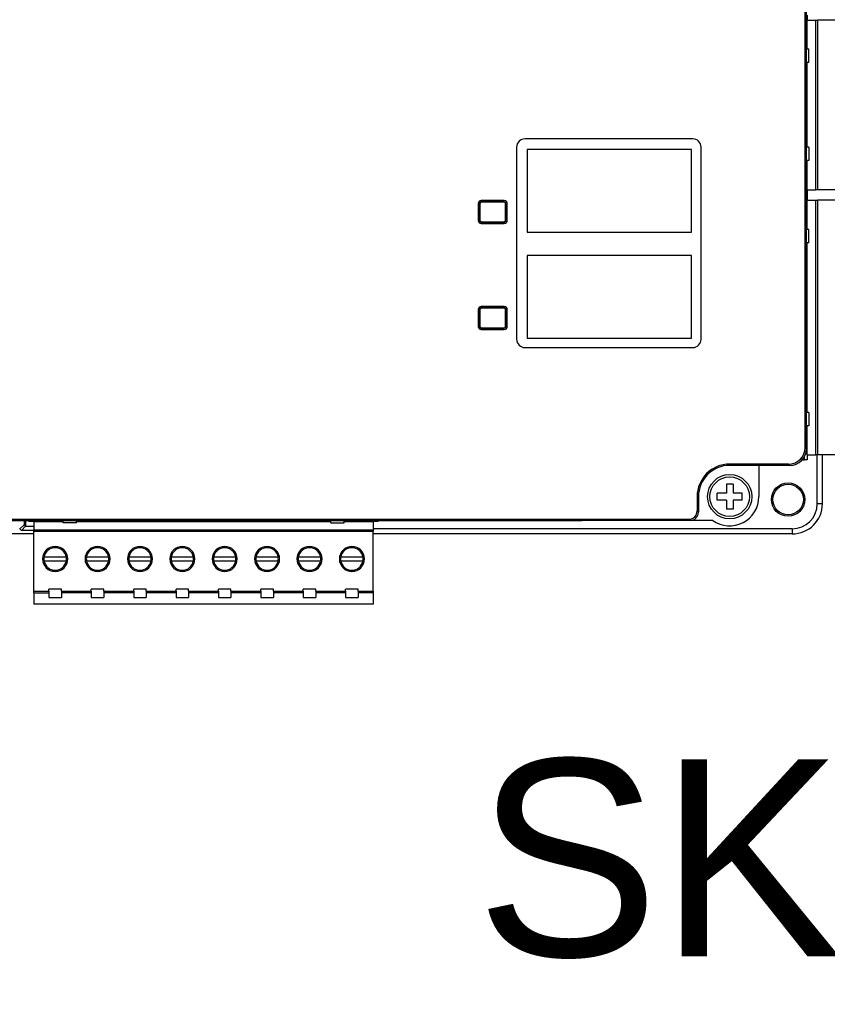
# Model space of a CAD drawing. Header units: millimetres. Extents: x -7023 to 53801, y 9849 to 33561.
# Tile 468 of 537: x 29386 to 29481, y 26628 to 26745. Entities that reach past the tile are written whole.
import ezdxf
from ezdxf.enums import TextEntityAlignment as Align

# ---------------------------------------------------------------- set-up
doc = ezdxf.new("R2010")
doc.units = ezdxf.units.MM
doc.layers.add('IE_SKD', color=6, linetype='Continuous')
doc.styles.get("Standard").update_dxf_attribs({"font": 'arial.ttf'})

# ---------------------------------------------------------------- blocks, each defined once
blk = doc.blocks.new('Modul kontroli HID X100')
at = {"layer": 'IE_SKD', "linetype": 'Continuous', "lineweight": 25}
for p, q in [((-23988.62, -33305.96), (-23988.62, -33203.45)), ((-23988.47, -33306.11), (-23988.47, -33203.3)), ((-23988.37, -33254.17), (-23988.37, -33254.77)), ((-23988.37, -33258.25), (-23988.37, -33254.77)), ((-23988.37, -33254.77), (-23987.34, -33254.77)), ((-23987.34, -33275.09), (-23987.34, -33254.77)), ((-23987.34, -33254.77), (-23987.15, -33254.77)), ((-23987.15, -33254.77), (-23987.15, -33275.09)), ((-23980, -33254.77), (-23987.15, -33254.77)), ((-23988.37, -33256.43), (-23988.47, -33256.43)), ((-23988.37, -33258.18), (-23988.47, -33258.18)), ((-23988.2, -33258.25), (-23988.47, -33258.25)), ((-23988.2, -33259.85), (-23988.2, -33258.25)), ((-23988.2, -33259.85), (-23988.47, -33259.85)), ((-23988.37, -33270.01), (-23988.37, -33259.85)), ((-23988.37, -33261.51), (-23988.47, -33261.51)), ((-23988.37, -33263.26), (-23988.47, -33263.26)), ((-23988.37, -33266.59), (-23988.47, -33266.59)), ((-23988.37, -33268.34), (-23988.47, -33268.34)), ((-24002.1, -33269), (-24022.2, -33269)), ((-24023.2, -33270), (-24023.2, -33293)), ((-24002.24, -33270.26), (-24021.94, -33270.26)), ((-24021.94, -33270.26), (-24021.94, -33280.16)), ((-24002.24, -33280.16), (-24002.24, -33270.26)), ((-24001.1, -33293), (-24001.1, -33270)), ((-23988.2, -33270.01), (-23988.47, -33270.01)), ((-23988.2, -33270.01), (-23988.2, -33271.61)), ((-23988.2, -33271.61), (-23988.47, -33271.61)), ((-23988.37, -33271.67), (-23988.47, -33271.67)), ((-23988.37, -33275.09), (-23988.37, -33271.61)), ((-23988.37, -33273.42), (-23988.47, -33273.42)), ((-23988.37, -33275.69), (-23988.47, -33275.69)), ((-23988.37, -33275.76), (-23988.47, -33275.76)), ((-23988.37, -33275.09), (-23987.34, -33275.09)), ((-23988.37, -33275.09), (-23988.37, -33275.69)), ((-23988.37, -33275.76), (-23988.37, -33276.36)), ((-23987.15, -33275.09), (-23987.34, -33275.09)), ((-23980, -33275.09), (-23987.15, -33275.09)), ((-24027.8, -33276.75), (-24027.8, -33278.76)), ((-24027.6, -33276.75), (-24027.64, -33276.75)), ((-24027.64, -33276.75), (-24027.64, -33278.76)), ((-24027.6, -33276.75), (-24027.6, -33278.76)), ((-24024.68, -33276.39), (-24027.44, -33276.39)), ((-24027.44, -33276.55), (-24027.44, -33276.59)), ((-24024.68, -33276.55), (-24027.44, -33276.55)), ((-24024.68, -33276.59), (-24027.44, -33276.59)), ((-24024.68, -33276.59), (-24024.68, -33276.55)), ((-24024.48, -33276.75), (-24024.52, -33276.75)), ((-24024.52, -33278.76), (-24024.52, -33276.75)), ((-24024.48, -33278.76), (-24024.48, -33276.75)), ((-24024.32, -33278.76), (-24024.32, -33276.75)), ((-23988.37, -33279.84), (-23988.37, -33276.36)), ((-23988.37, -33276.36), (-23987.34, -33276.36)), ((-23987.34, -33306.84), (-23987.34, -33276.36)), ((-23987.34, -33276.36), (-23987.15, -33276.36)), ((-23987.15, -33276.36), (-23987.15, -33306.84)), ((-23980, -33276.36), (-23987.15, -33276.36)), ((-23988.37, -33278.02), (-23988.47, -33278.02)), ((-24027.64, -33278.76), (-24027.6, -33278.76)), ((-24027.44, -33278.92), (-24024.68, -33278.92)), ((-24027.44, -33278.92), (-24027.44, -33278.96)), ((-24027.4, -33278.99), (-24027.44, -33278.96)), ((-24027.44, -33278.96), (-24027.44, -33279.12)), ((-24027.44, -33279.12), (-24024.68, -33279.12)), ((-24027.4, -33278.99), (-24024.71, -33278.99)), ((-24027.4, -33279.12), (-24027.4, -33278.99)), ((-24024.71, -33278.99), (-24024.68, -33278.96)), ((-24024.71, -33278.99), (-24024.71, -33279.12)), ((-24024.68, -33278.96), (-24024.68, -33278.92)), ((-24024.68, -33279.12), (-24024.68, -33278.96)), ((-24024.52, -33278.76), (-24024.48, -33278.76)), ((-24021.94, -33280.16), (-24002.24, -33280.16)), ((-23988.37, -33279.77), (-23988.47, -33279.77)), ((-23988.2, -33279.84), (-23988.47, -33279.84)), ((-23988.2, -33281.44), (-23988.2, -33279.84)), ((-23988.2, -33281.44), (-23988.47, -33281.44)), ((-23988.37, -33301.76), (-23988.37, -33281.44)), ((-24002.24, -33282.96), (-24021.94, -33282.96)), ((-24021.94, -33282.96), (-24021.94, -33292.86)), ((-24002.24, -33292.86), (-24002.24, -33282.96)), ((-23988.37, -33283.1), (-23988.47, -33283.1)), ((-23988.37, -33284.85), (-23988.47, -33284.85)), ((-23988.37, -33288.18), (-23988.47, -33288.18)), ((-24027.8, -33289.45), (-24027.8, -33291.46)), ((-24027.6, -33289.45), (-24027.64, -33289.45)), ((-24027.64, -33289.45), (-24027.64, -33291.46)), ((-24027.6, -33289.45), (-24027.6, -33291.46)), ((-24027.44, -33289.09), (-24027.44, -33289.25)), ((-24024.68, -33289.09), (-24027.44, -33289.09)), ((-24027.4, -33289.22), (-24027.44, -33289.25)), ((-24027.44, -33289.25), (-24027.44, -33289.29)), ((-24024.68, -33289.29), (-24027.44, -33289.29)), ((-24027.4, -33289.22), (-24027.4, -33289.09)), ((-24024.71, -33289.22), (-24027.4, -33289.22)), ((-24024.71, -33289.09), (-24024.71, -33289.22)), ((-24024.71, -33289.22), (-24024.68, -33289.25)), ((-24024.68, -33289.25), (-24024.68, -33289.09)), ((-24024.68, -33289.29), (-24024.68, -33289.25)), ((-24024.48, -33289.45), (-24024.52, -33289.45)), ((-24024.52, -33291.46), (-24024.52, -33289.45)), ((-24024.48, -33291.46), (-24024.48, -33289.45)), ((-24024.32, -33291.46), (-24024.32, -33289.45)), ((-23988.37, -33289.93), (-23988.47, -33289.93)), ((-24027.64, -33291.46), (-24027.6, -33291.46)), ((-24027.44, -33291.62), (-24024.68, -33291.62)), ((-24027.44, -33291.62), (-24027.44, -33291.66)), ((-24027.44, -33291.66), (-24024.68, -33291.66)), ((-24027.44, -33291.82), (-24024.68, -33291.82)), ((-24024.68, -33291.66), (-24024.68, -33291.62)), ((-24024.52, -33291.46), (-24024.48, -33291.46)), ((-24021.94, -33292.86), (-24002.24, -33292.86)), ((-23988.37, -33293.26), (-23988.47, -33293.26)), ((-24022.2, -33294), (-24002.1, -33294)), ((-23988.37, -33295.01), (-23988.47, -33295.01)), ((-23988.37, -33298.34), (-23988.47, -33298.34)), ((-23988.37, -33300.09), (-23988.47, -33300.09)), ((-23988.2, -33301.76), (-23988.47, -33301.76)), ((-23988.2, -33301.76), (-23988.2, -33303.36)), ((-23988.2, -33303.36), (-23988.47, -33303.36)), ((-23988.37, -33303.42), (-23988.47, -33303.42)), ((-23988.37, -33306.84), (-23988.37, -33303.36)), ((-23988.37, -33305.17), (-23988.47, -33305.17)), ((-23988.62, -33305.96), (-23988.47, -33306.11)), ((-23988.97, -33307.44), (-23988.72, -33307.44)), ((-23988.72, -33307.44), (-23988.72, -33307.08)), ((-23988.37, -33307.44), (-23988.72, -33307.44)), ((-23988.37, -33306.84), (-23987.34, -33306.84)), ((-23988.37, -33306.84), (-23988.37, -33307.44)), ((-23987.15, -33306.84), (-23987.34, -33306.84)), ((-23987.17, -33312.7), (-23987.17, -33306.84)), ((-23980, -33306.84), (-23987.15, -33306.84)), ((-23986.56, -33312.7), (-23986.56, -33306.84)), ((-23990.62, -33307.95), (-23997.67, -33307.95)), ((-23997.67, -33308.1), (-23997.67, -33307.95)), ((-23994.17, -33308.1), (-23997.67, -33308.1)), ((-23990.46, -33308.1), (-23994.17, -33308.1)), ((-23994.17, -33308.1), (-23994.17, -33311.85)), ((-23990.46, -33308.1), (-23990.62, -33307.95)), ((-23997.27, -33310.35), (-23998.07, -33310.35)), ((-23998.07, -33310.35), (-23998.07, -33311.45)), ((-23997.27, -33310.35), (-23997.27, -33311.45)), ((-24001.57, -33311.85), (-24001.57, -33313.55)), ((-24001.42, -33311.85), (-24001.57, -33311.85)), ((-24001.42, -33311.85), (-24001.42, -33313.71)), ((-23998.07, -33311.45), (-23999.17, -33311.45)), ((-23999.17, -33312.25), (-23999.17, -33311.45)), ((-23998.07, -33312.25), (-23999.17, -33312.25)), ((-23998.07, -33312.25), (-23998.07, -33313.35)), ((-23996.17, -33311.45), (-23997.27, -33311.45)), ((-23997.27, -33312.25), (-23997.27, -33313.35)), ((-23996.17, -33312.25), (-23997.27, -33312.25)), ((-23996.17, -33312.25), (-23996.17, -33311.45)), ((-23997.27, -33313.35), (-23998.07, -33313.35)), ((-23986.56, -33312.7), (-23987.17, -33312.7)), ((-24118.77, -33314.55), (-24002.57, -33314.55)), ((-24105.97, -33314.7), (-24015.37, -33314.7)), ((-24082.21, -33314.7), (-24082.21, -33315.23)), ((-24082.07, -33314.7), (-24082.07, -33315.37)), ((-24081.65, -33314.81), (-24081.65, -33314.7)), ((-24079.39, -33314.81), (-24079.39, -33314.7)), ((-24077.64, -33314.81), (-24077.64, -33314.7)), ((-24077.57, -33314.98), (-24077.57, -33314.7)), ((-24075.97, -33314.98), (-24075.97, -33314.7)), ((-24074.31, -33314.81), (-24074.31, -33314.7)), ((-24072.56, -33314.81), (-24072.56, -33314.7)), ((-24069.23, -33314.81), (-24069.23, -33314.7)), ((-24067.48, -33314.81), (-24067.48, -33314.7)), ((-24064.15, -33314.81), (-24064.15, -33314.7)), ((-24062.4, -33314.81), (-24062.4, -33314.7)), ((-24059.07, -33314.81), (-24059.07, -33314.7)), ((-24057.32, -33314.81), (-24057.32, -33314.7)), ((-24053.99, -33314.81), (-24053.99, -33314.7)), ((-24052.24, -33314.81), (-24052.24, -33314.7)), ((-24048.91, -33314.81), (-24048.91, -33314.7)), ((-24047.16, -33314.81), (-24047.16, -33314.7)), ((-24045.49, -33314.98), (-24045.49, -33314.7)), ((-24043.89, -33314.98), (-24043.89, -33314.7)), ((-24043.83, -33314.81), (-24043.83, -33314.7)), ((-24042.08, -33314.81), (-24042.08, -33314.7)), ((-24039.81, -33314.81), (-24039.81, -33314.7)), ((-24002.42, -33314.7), (-24015.37, -33314.7)), ((-24002.42, -33314.7), (-24002.57, -33314.55)), ((-23999.7, -33314.7), (-24002.42, -33314.7)), ((-24001.57, -33313.55), (-24001.42, -33313.71)), ((-24082.75, -33315.71), (-24082.78, -33315.7)), ((-24082.21, -33315.23), (-24082.75, -33315.71)), ((-24082.54, -33315.91), (-24082.75, -33315.71)), ((-24082.07, -33315.37), (-24082.54, -33315.91)), ((-24082.21, -33315.23), (-24082.07, -33315.37)), ((-24082.07, -33315.37), (-24082.07, -33315.37)), ((-24082.07, -33315.37), (-24081.05, -33315.37)), ((-24081.05, -33314.81), (-24081.65, -33314.81)), ((-24081.05, -33314.81), (-24077.57, -33314.81)), ((-24081.05, -33314.81), (-24081.05, -33315.83)), ((-24081.05, -33315.83), (-24040.41, -33315.83)), ((-24081.05, -33316.03), (-24081.05, -33315.83)), ((-24075.97, -33314.98), (-24077.57, -33314.98)), ((-24075.97, -33314.81), (-24045.49, -33314.81)), ((-24045.49, -33314.98), (-24043.89, -33314.98)), ((-24043.89, -33314.81), (-24040.41, -33314.81)), ((-24040.41, -33314.81), (-24040.41, -33315.83)), ((-24039.81, -33314.81), (-24040.41, -33314.81)), ((-23990.17, -33315.7), (-24040.41, -33315.7)), ((-24040.41, -33315.83), (-24040.41, -33316.03)), ((-23990.17, -33315.7), (-23990.17, -33316.32)), ((-24081.05, -33316.32), (-24131.17, -33316.32)), ((-24081.05, -33315.91), (-24082.54, -33315.91)), ((-24040.41, -33316.03), (-24081.05, -33316.03)), ((-24081.05, -33323.18), (-24081.05, -33316.03)), ((-24040.41, -33323.18), (-24040.41, -33316.03)), ((-23990.17, -33316.32), (-24040.41, -33316.32)), ((-24077.18, -33319.08), (-24079.84, -33319.08)), ((-24072.1, -33319.08), (-24074.76, -33319.08)), ((-24067.02, -33319.08), (-24069.68, -33319.08)), ((-24061.94, -33319.08), (-24064.6, -33319.08)), ((-24056.86, -33319.08), (-24059.52, -33319.08)), ((-24051.78, -33319.08), (-24054.44, -33319.08)), ((-24046.7, -33319.08), (-24049.36, -33319.08)), ((-24041.62, -33319.08), (-24044.28, -33319.08)), ((-24079.84, -33319.54), (-24077.18, -33319.54)), ((-24074.76, -33319.54), (-24072.1, -33319.54)), ((-24069.68, -33319.54), (-24067.02, -33319.54)), ((-24064.6, -33319.54), (-24061.94, -33319.54)), ((-24059.52, -33319.54), (-24056.86, -33319.54)), ((-24054.44, -33319.54), (-24051.78, -33319.54)), ((-24049.36, -33319.54), (-24046.7, -33319.54)), ((-24044.28, -33319.54), (-24041.62, -33319.54)), ((-24077.76, -33322.91), (-24079.26, -33322.91)), ((-24079.26, -33323.18), (-24079.26, -33322.91)), ((-24077.76, -33323.18), (-24077.76, -33322.91)), ((-24072.68, -33322.91), (-24074.18, -33322.91)), ((-24074.18, -33323.18), (-24074.18, -33322.91)), ((-24072.68, -33323.18), (-24072.68, -33322.91)), ((-24067.6, -33322.91), (-24069.1, -33322.91)), ((-24069.1, -33323.18), (-24069.1, -33322.91)), ((-24067.6, -33323.18), (-24067.6, -33322.91)), ((-24062.52, -33322.91), (-24064.02, -33322.91)), ((-24064.02, -33323.18), (-24064.02, -33322.91)), ((-24062.52, -33323.18), (-24062.52, -33322.91)), ((-24057.44, -33322.91), (-24058.94, -33322.91)), ((-24058.94, -33323.18), (-24058.94, -33322.91)), ((-24057.44, -33323.18), (-24057.44, -33322.91)), ((-24052.36, -33322.91), (-24053.86, -33322.91)), ((-24053.86, -33323.18), (-24053.86, -33322.91)), ((-24052.36, -33323.18), (-24052.36, -33322.91)), ((-24047.28, -33322.91), (-24048.78, -33322.91)), ((-24048.78, -33323.18), (-24048.78, -33322.91)), ((-24047.28, -33323.18), (-24047.28, -33322.91)), ((-24043.7, -33323.18), (-24043.7, -33322.91)), ((-24042.2, -33322.91), (-24043.7, -33322.91)), ((-24042.2, -33323.18), (-24042.2, -33322.91)), ((-24081.05, -33323.18), (-24079.26, -33323.18)), ((-24081.05, -33323.36), (-24081.05, -33323.18)), ((-24081.05, -33323.36), (-24079.26, -33323.36)), ((-24081.05, -33323.36), (-24081.05, -33324.71)), ((-24079.26, -33323.18), (-24079.26, -33323.36)), ((-24079.26, -33323.36), (-24079.26, -33323.91)), ((-24079.26, -33323.91), (-24077.76, -33323.91)), ((-24077.76, -33323.18), (-24074.18, -33323.18)), ((-24077.76, -33323.18), (-24077.76, -33323.36)), ((-24074.18, -33323.36), (-24077.76, -33323.36)), ((-24077.76, -33323.36), (-24077.76, -33323.91)), ((-24074.18, -33323.18), (-24074.18, -33323.36)), ((-24074.18, -33323.36), (-24074.18, -33323.91)), ((-24074.18, -33323.91), (-24072.68, -33323.91)), ((-24072.68, -33323.18), (-24069.1, -33323.18)), ((-24072.68, -33323.18), (-24072.68, -33323.36)), ((-24069.1, -33323.36), (-24072.68, -33323.36)), ((-24072.68, -33323.36), (-24072.68, -33323.91)), ((-24069.1, -33323.18), (-24069.1, -33323.36)), ((-24069.1, -33323.36), (-24069.1, -33323.91)), ((-24069.1, -33323.91), (-24067.6, -33323.91)), ((-24067.6, -33323.18), (-24064.02, -33323.18)), ((-24067.6, -33323.18), (-24067.6, -33323.36)), ((-24064.02, -33323.36), (-24067.6, -33323.36)), ((-24067.6, -33323.36), (-24067.6, -33323.91)), ((-24064.02, -33323.18), (-24064.02, -33323.36)), ((-24064.02, -33323.36), (-24064.02, -33323.91)), ((-24064.02, -33323.91), (-24062.52, -33323.91)), ((-24062.52, -33323.18), (-24058.94, -33323.18)), ((-24062.52, -33323.18), (-24062.52, -33323.36)), ((-24058.94, -33323.36), (-24062.52, -33323.36)), ((-24062.52, -33323.36), (-24062.52, -33323.91)), ((-24058.94, -33323.18), (-24058.94, -33323.36)), ((-24058.94, -33323.36), (-24058.94, -33323.91)), ((-24058.94, -33323.91), (-24057.44, -33323.91)), ((-24057.44, -33323.18), (-24053.86, -33323.18)), ((-24057.44, -33323.18), (-24057.44, -33323.36)), ((-24053.86, -33323.36), (-24057.44, -33323.36)), ((-24057.44, -33323.36), (-24057.44, -33323.91)), ((-24053.86, -33323.18), (-24053.86, -33323.36)), ((-24053.86, -33323.36), (-24053.86, -33323.91)), ((-24053.86, -33323.91), (-24052.36, -33323.91)), ((-24052.36, -33323.18), (-24048.78, -33323.18)), ((-24052.36, -33323.18), (-24052.36, -33323.36)), ((-24048.78, -33323.36), (-24052.36, -33323.36)), ((-24052.36, -33323.36), (-24052.36, -33323.91)), ((-24048.78, -33323.18), (-24048.78, -33323.36)), ((-24048.78, -33323.36), (-24048.78, -33323.91)), ((-24048.78, -33323.91), (-24047.28, -33323.91)), ((-24047.28, -33323.18), (-24043.7, -33323.18)), ((-24047.28, -33323.18), (-24047.28, -33323.36)), ((-24043.7, -33323.36), (-24047.28, -33323.36)), ((-24047.28, -33323.36), (-24047.28, -33323.91)), ((-24043.7, -33323.18), (-24043.7, -33323.36)), ((-24043.7, -33323.36), (-24043.7, -33323.91)), ((-24043.7, -33323.91), (-24042.2, -33323.91)), ((-24042.2, -33323.18), (-24040.41, -33323.18)), ((-24042.2, -33323.18), (-24042.2, -33323.36)), ((-24040.41, -33323.36), (-24042.2, -33323.36)), ((-24042.2, -33323.36), (-24042.2, -33323.91)), ((-24040.41, -33323.18), (-24040.41, -33323.36)), ((-24040.41, -33323.36), (-24040.41, -33324.71)), ((-24040.41, -33324.71), (-24081.05, -33324.71))]:
    blk.add_line(p, q, dxfattribs=at)
for centre, radius in [((-23997.67, -33311.85), 2.65), ((-23997.67, -33311.85), 2.37), ((-23990.67, -33312.2), 2), ((-23990.67, -33312.2), 1.83)]:
    blk.add_circle(centre, radius, dxfattribs=at)
for centre, radius, start, end in [((-24022.2, -33270), 1, 90, 180), ((-24002.1, -33270), 1, 0, 90), ((-24027.44, -33276.75), 0.356, 90, 180), ((-24027.44, -33276.75), 0.2, 90, 180), ((-24027.44, -33276.75), 0.156, 90, 180), ((-24024.68, -33276.75), 0.356, 0, 90), ((-24024.68, -33276.75), 0.2, 0, 90), ((-24024.68, -33276.75), 0.156, 0, 90), ((-24027.44, -33278.76), 0.356, 180, 270), ((-24027.44, -33278.76), 0.2, 180, 270), ((-24027.44, -33278.76), 0.156, 180, 270), ((-24024.68, -33278.76), 0.156, 270, 0), ((-24024.68, -33278.76), 0.2, 270, 0), ((-24024.68, -33278.76), 0.356, 270, 0), ((-24027.44, -33289.45), 0.356, 90, 180), ((-24027.44, -33289.45), 0.2, 90, 180), ((-24027.44, -33289.45), 0.156, 90, 180), ((-24024.68, -33289.45), 0.356, 0, 90), ((-24024.68, -33289.45), 0.2, 0, 90), ((-24024.68, -33289.45), 0.156, 0, 90), ((-24027.44, -33291.46), 0.356, 180, 270), ((-24027.44, -33291.46), 0.2, 180, 270), ((-24027.44, -33291.46), 0.156, 180, 270), ((-24024.68, -33291.46), 0.156, 270, 0), ((-24024.68, -33291.46), 0.2, 270, 0), ((-24024.68, -33291.46), 0.356, 270, 0), ((-24022.2, -33293), 1, 180, 270), ((-24002.1, -33293), 1, 270, 0), ((-23997.67, -33311.85), 3.9, 90, 180), ((-23997.67, -33311.85), 3.75, 90, 180), ((-23997.67, -33311.85), 3.5, 234.5168, 0), ((-23990.17, -33312.7), 3, 270, 0), ((-23990.17, -33312.7), 3.61, 270, 0), ((-24078.51, -33319.31), 1.5, 0, 180), ((-24078.51, -33319.31), 1.35, 9.7945, 170.2055), ((-24073.43, -33319.31), 1.5, 0, 180), ((-24073.43, -33319.31), 1.35, 9.7945, 170.2055), ((-24068.35, -33319.31), 1.5, 0, 180), ((-24068.35, -33319.31), 1.35, 9.7945, 170.2055), ((-24063.27, -33319.31), 1.5, 0, 180), ((-24063.27, -33319.31), 1.35, 9.7945, 170.2055), ((-24058.19, -33319.31), 1.5, 0, 180), ((-24058.19, -33319.31), 1.35, 9.7945, 170.2055), ((-24053.11, -33319.31), 1.5, 0, 180), ((-24053.11, -33319.31), 1.35, 9.7945, 170.2055), ((-24048.03, -33319.31), 1.5, 0, 180), ((-24048.03, -33319.31), 1.35, 9.7945, 170.2055), ((-24042.95, -33319.31), 1.5, 0, 180), ((-24042.95, -33319.31), 1.35, 9.7945, 170.2055), ((-24078.51, -33319.31), 1.5, 180, 0), ((-24078.51, -33319.31), 1.35, 170.2055, 180), ((-24078.51, -33319.31), 1.35, 180, 189.7945), ((-24078.51, -33319.31), 1.35, 0, 9.7945), ((-24078.51, -33319.31), 1.35, 350.2055, 0), ((-24073.43, -33319.31), 1.5, 180, 0), ((-24073.43, -33319.31), 1.35, 170.2055, 180), ((-24073.43, -33319.31), 1.35, 180, 189.7945), ((-24073.43, -33319.31), 1.35, 0, 9.7945), ((-24073.43, -33319.31), 1.35, 350.2055, 0), ((-24068.35, -33319.31), 1.5, 180, 0), ((-24068.35, -33319.31), 1.35, 170.2055, 180), ((-24068.35, -33319.31), 1.35, 180, 189.7945), ((-24068.35, -33319.31), 1.35, 0, 9.7945), ((-24068.35, -33319.31), 1.35, 350.2055, 0), ((-24063.27, -33319.31), 1.5, 180, 0), ((-24063.27, -33319.31), 1.35, 170.2055, 180), ((-24063.27, -33319.31), 1.35, 180, 189.7945), ((-24063.27, -33319.31), 1.35, 0, 9.7945), ((-24063.27, -33319.31), 1.35, 350.2055, 0), ((-24058.19, -33319.31), 1.5, 180, 0), ((-24058.19, -33319.31), 1.35, 170.2055, 180), ((-24058.19, -33319.31), 1.35, 180, 189.7945), ((-24058.19, -33319.31), 1.35, 0, 9.7945), ((-24058.19, -33319.31), 1.35, 350.2055, 0), ((-24053.11, -33319.31), 1.5, 180, 0), ((-24053.11, -33319.31), 1.35, 170.2055, 180), ((-24053.11, -33319.31), 1.35, 180, 189.7945), ((-24053.11, -33319.31), 1.35, 0, 9.7945), ((-24053.11, -33319.31), 1.35, 350.2055, 0), ((-24048.03, -33319.31), 1.5, 180, 0), ((-24048.03, -33319.31), 1.35, 170.2055, 180), ((-24048.03, -33319.31), 1.35, 180, 189.7945), ((-24048.03, -33319.31), 1.35, 0, 9.7945), ((-24048.03, -33319.31), 1.35, 350.2055, 0), ((-24042.95, -33319.31), 1.5, 180, 0), ((-24042.95, -33319.31), 1.35, 170.2055, 180), ((-24042.95, -33319.31), 1.35, 180, 189.7945), ((-24042.95, -33319.31), 1.35, 0, 9.7945), ((-24042.95, -33319.31), 1.35, 350.2055, 0), ((-24078.51, -33319.31), 1.35, 189.7945, 350.2055), ((-24073.43, -33319.31), 1.35, 189.7945, 350.2055), ((-24068.35, -33319.31), 1.35, 189.7945, 350.2055), ((-24063.27, -33319.31), 1.35, 189.7945, 350.2055), ((-24058.19, -33319.31), 1.35, 189.7945, 350.2055), ((-24053.11, -33319.31), 1.35, 189.7945, 350.2055), ((-24048.03, -33319.31), 1.35, 189.7945, 350.2055), ((-24042.95, -33319.31), 1.35, 189.7945, 350.2055)]:
    blk.add_arc(centre, radius, start, end, dxfattribs=at)
for centre, major_axis in [((-23990.62, -33305.95), (-1.42, 1.42)), ((-23990.47, -33306.1), (-1.42, 1.42)), ((-24002.57, -33313.55), (-0.71, 0.71)), ((-24002.42, -33313.7), (-0.71, 0.71))]:
    blk.add_ellipse(centre, major_axis=major_axis, ratio=0.99628, start_param=2.358058, end_param=3.925127, dxfattribs=at)

msp = doc.modelspace()

# ---------------------------------------------------------------- block references
at = {"layer": 'IE_SKD', "ltscale": 200, "transparency": 33554687, "xscale": 0.9870040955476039, "yscale": 0.9870040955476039, "zscale": 0.9870040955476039}
msp.add_blockref('Modul kontroli HID X100', (53155.3, 59567.31, 346.72), dxfattribs=at)

# ---------------------------------------------------------------- texts
at = {"layer": 'IE_SKD', "linetype": 'Continuous'}
msp.add_text('SKD-11/12/U', height=23.27, dxfattribs=at).set_placement((29439.46, 26657.33, 1545.47), align=Align.TOP_LEFT)

doc.saveas('drawing.dxf')
